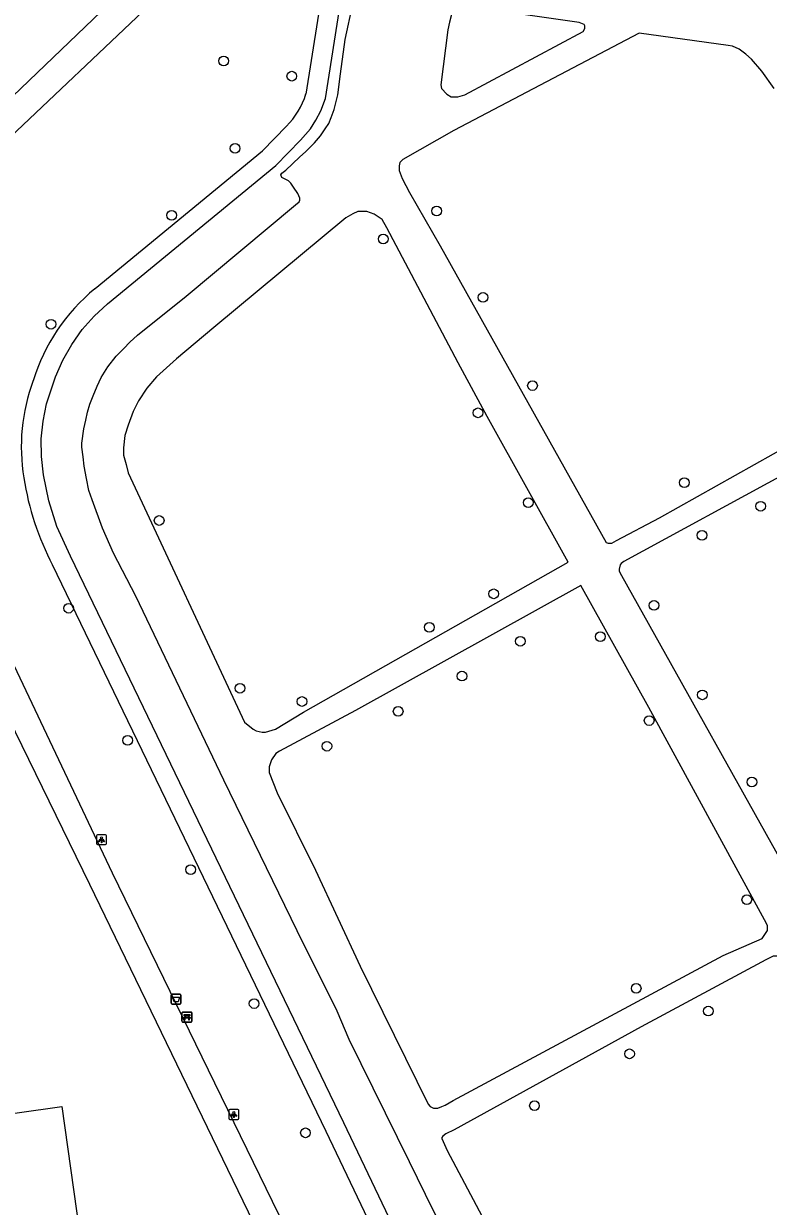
# Model space of a CAD drawing. Extents: x 163010 to 163853, y 382793 to 383982.
# Drawn here: x 163372.7 to 163447.8, y 383091.5 to 383210.8 of the extents above; entities that cross this region are included whole.
import ezdxf

# ---------------------------------------------------------------- set-up
doc = ezdxf.new("R2010")
doc.units = 0
for name, color, linetype in [('IMGEO_Afvalbak', 7, 'Continuous'), ('IMGEO_Bank', 7, 'Continuous'), ('IMGEO_Boom', 7, 'Continuous'), ('IMGEO_Groenvoorziening', 7, 'Continuous'), ('IMGEO_Hek', 7, 'Continuous'), ('IMGEO_Lichtpunt', 7, 'Continuous'), ('IMGEO_Voetpad_gesloten', 7, 'Continuous')]:
    doc.layers.add(name, color=color, linetype=linetype)

msp = doc.modelspace()

# ---------------------------------------------------------------- linework, layer by layer
at = {"layer": 'IMGEO_Afvalbak'}
for p, q in [((163387.57, 383111.97), (163387.57, 383112.77)), ((163387.57, 383112.77), (163387.57, 383111.97)), ((163387.67, 383112.87), (163388.46, 383112.87)), ((163388.46, 383112.87), (163387.67, 383112.87)), ((163388.56, 383112.77), (163388.56, 383111.97)), ((163388.56, 383111.97), (163388.56, 383112.77)), ((163388.46, 383111.87), (163387.67, 383111.87)), ((163387.67, 383111.87), (163388.46, 383111.87))]:
    msp.add_line(p, q, dxfattribs=at)
msp.add_lwpolyline([(163387.71, 383112.59), (163388.42, 383112.59), (163388.27, 383112.12), (163387.86, 383112.12), (163387.71, 383112.59)], dxfattribs=at)
for centre, start, end in [((163387.67, 383112.77), 90, 180), ((163387.67, 383112.77), 90, 180), ((163387.67, 383111.97), 180, 270), ((163387.67, 383111.97), 180, 270), ((163388.46, 383112.77), 0, 90), ((163388.46, 383112.77), 360, 90), ((163388.46, 383111.97), 270, 0), ((163388.46, 383111.97), 270, 0)]:
    msp.add_arc(centre, 0.1, start, end, dxfattribs=at)
at = {"layer": 'IMGEO_Bank'}
for p, q in [((163388.66, 383110.14), (163388.66, 383110.98)), ((163388.66, 383110.98), (163388.66, 383110.14)), ((163388.73, 383111.06), (163389.57, 383111.06)), ((163389.57, 383111.06), (163388.73, 383111.06)), ((163389.66, 383110.99), (163389.66, 383110.15)), ((163389.66, 383110.15), (163389.66, 383110.99)), ((163389.58, 383110.06), (163388.74, 383110.06)), ((163388.74, 383110.06), (163389.58, 383110.06)), ((163389.35, 383110.46), (163388.96, 383110.46)), ((163388.97, 383110.57), (163388.97, 383110.68)), ((163389.01, 383110.68), (163389.01, 383110.57)), ((163389.3, 383110.68), (163389.02, 383110.68)), ((163389.02, 383110.56), (163389.3, 383110.56)), ((163389.31, 383110.57), (163389.31, 383110.68)), ((163389.35, 383110.68), (163389.35, 383110.57))]:
    msp.add_line(p, q, dxfattribs=at)
for points in [[(163388.96, 383110.68), (163388.87, 383110.68), (163388.87, 383110.84), (163389.44, 383110.84), (163389.44, 383110.68), (163389.36, 383110.68)], [(163388.91, 383110.46), (163388.76, 383110.46), (163388.87, 383110.56), (163388.96, 383110.56)], [(163388.96, 383110.46), (163388.96, 383110.25), (163388.91, 383110.25), (163388.91, 383110.46)], [(163389.36, 383110.56), (163389.44, 383110.56), (163389.55, 383110.46), (163389.41, 383110.46)], [(163389.4, 383110.46), (163389.4, 383110.25), (163389.36, 383110.25), (163389.36, 383110.46)]]:
    msp.add_lwpolyline(points, dxfattribs=at)
for centre, radius, start, end in [((163388.74, 383110.99), 0.0779, 92.4484, 184.2845), ((163388.74, 383110.99), 0.0779, 92.4484, 184.2845), ((163389.58, 383110.99), 0.0779, 2.4484, 94.2845), ((163389.58, 383110.99), 0.0779, 2.4484, 94.2845), ((163388.74, 383110.14), 0.0779, 182.4484, 274.2845), ((163388.74, 383110.14), 0.0779, 182.4484, 274.2845), ((163388.91, 383110.45), 0.00671, 2.8957, 87.1043), ((163388.96, 383110.68), 0.00671, 2.8957, 87.1043), ((163388.96, 383110.57), 0.00671, 272.8957, 357.1043), ((163388.96, 383110.45), 0.00671, 92.8957, 177.1043), ((163389.02, 383110.68), 0.00671, 92.8957, 177.1043), ((163389.02, 383110.57), 0.00671, 182.8957, 267.1043), ((163389.3, 383110.68), 0.00671, 2.8957, 87.1043), ((163389.3, 383110.57), 0.00671, 272.8957, 357.1043), ((163389.36, 383110.68), 0.00671, 92.8957, 177.1043), ((163389.36, 383110.57), 0.00671, 182.8957, 267.1043), ((163389.35, 383110.45), 0.00671, 2.8957, 87.1043), ((163389.41, 383110.45), 0.00671, 92.8957, 177.1043), ((163389.58, 383110.14), 0.0779, 272.4484, 4.2845), ((163389.58, 383110.14), 0.0779, 272.4484, 4.2845)]:
    msp.add_arc(centre, radius, start, end, dxfattribs=at)
at = {"layer": 'IMGEO_Boom'}
for centre in [(163392.87, 383207.02), (163399.74, 383205.48), (163394.02, 383198.2), (163387.62, 383191.45), (163414.35, 383191.88), (163408.96, 383189.06), (163419.03, 383183.16), (163375.45, 383180.46), (163424.02, 383174.27), (163418.53, 383171.52), (163439.34, 383164.48), (163423.59, 383162.46), (163447.03, 383162.1), (163386.36, 383160.66), (163441.12, 383159.17), (163420.11, 383153.26), (163436.28, 383152.09), (163377.22, 383151.81), (163413.61, 383149.89), (163422.8, 383148.48), (163430.86, 383148.95), (163416.9, 383144.96), (163394.51, 383143.74), (163441.16, 383143.07), (163400.76, 383142.4), (163410.47, 383141.4), (163435.79, 383140.48), (163383.19, 383138.48), (163403.28, 383137.89), (163446.15, 383134.28), (163389.54, 383125.44), (163445.64, 383122.41), (163434.48, 383113.46), (163395.94, 383111.93), (163441.75, 383111.17), (163433.81, 383106.86), (163424.22, 383101.63), (163401.12, 383098.89)]:
    msp.add_circle(centre, 0.489, dxfattribs=at)
at = {"layer": 'IMGEO_Groenvoorziening'}
for points in [[(163435.67, 383035.63), (163404.99, 383099.89), (163377.4, 383157.07), (163376.05, 383160.06), (163375.23, 383162.63), (163374.69, 383165.28), (163374.48, 383167.1), (163374.47, 383168.89), (163374.65, 383170.67), (163375.01, 383172.42), (163375.9, 383175.16), (163376.64, 383176.84), (163377.54, 383178.42), (163378.6, 383179.91), (163379.81, 383181.27), (163381.16, 383182.5), (163398.14, 383196.48), (163400.62, 383199.02), (163401.61, 383200.17), (163402.18, 383201.05), (163402.67, 383201.98), (163403.14, 383203.24), (163406.24, 383222.96)], [(163401.18, 383203.68), (163404.27, 383223.25)], [(163379.89, 383184.05), (163396.78, 383197.95), (163399.2, 383200.43)], [(163434.24, 383033.98), (163403.19, 383099.02), (163375.61, 383156.17)], [(163365.23, 383052.66), (163358.72, 383099.03), (163376.55, 383101.53), (163383.05, 383055.16), (163365.23, 383052.66)]]:
    msp.add_lwpolyline(points, dxfattribs=at)
for centre, radius, start, end in [((163393.58, 383206.08), 7.96, 314.8058, 342.4933), ((163392.21, 383169.04), 19.42, 129.4116, 162.8699), ((163391.52, 383168.1), 19.07, 159.5427, 189.4807), ((163400.14, 383169.13), 27.74, 188.6366, 207.8537)]:
    msp.add_arc(centre, radius, start, end, dxfattribs=at)
at = {"layer": 'IMGEO_Hek'}
msp.add_lwpolyline([(163435.67, 383035.63), (163404.99, 383099.89), (163377.4, 383157.07), (163376.05, 383160.06), (163375.23, 383162.63), (163374.69, 383165.28), (163374.48, 383167.1), (163374.47, 383168.89), (163374.65, 383170.67), (163375.01, 383172.42), (163375.9, 383175.16), (163376.64, 383176.84), (163377.54, 383178.42), (163378.6, 383179.91), (163379.81, 383181.27), (163381.16, 383182.5), (163398.14, 383196.48), (163400.62, 383199.02), (163401.61, 383200.17), (163402.18, 383201.05), (163402.67, 383201.98), (163403.14, 383203.24), (163406.24, 383222.96)], dxfattribs=at)
at = {"layer": 'IMGEO_Lichtpunt'}
for p, q in [((163380.05, 383128.86), (163380.05, 383128.06)), ((163380.05, 383128.86), (163380.05, 383128.06)), ((163380.95, 383128.96), (163380.14, 383128.96)), ((163380.95, 383128.96), (163380.14, 383128.96)), ((163381.05, 383128.06), (163381.05, 383128.86)), ((163381.05, 383128.06), (163381.05, 383128.86)), ((163380.14, 383127.96), (163380.95, 383127.96)), ((163380.14, 383127.96), (163380.95, 383127.96)), ((163393.39, 383101.16), (163393.39, 383100.35)), ((163393.39, 383101.16), (163393.39, 383100.35)), ((163394.29, 383101.25), (163393.48, 383101.25)), ((163394.29, 383101.25), (163393.48, 383101.25)), ((163394.39, 383100.35), (163394.39, 383101.16)), ((163394.39, 383100.35), (163394.39, 383101.16)), ((163393.48, 383100.25), (163394.29, 383100.25)), ((163393.48, 383100.25), (163394.29, 383100.25))]:
    msp.add_line(p, q, dxfattribs=at)
for points in [[(163380.42, 383128.53), (163380.46, 383128.5), (163380.28, 383128.24), (163380.24, 383128.26), (163380.42, 383128.53)], [(163380.53, 383128.48), (163380.57, 383128.48), (163380.57, 383128.16), (163380.53, 383128.16), (163380.53, 383128.48)], [(163380.64, 383128.5), (163380.67, 383128.53), (163380.86, 383128.26), (163380.82, 383128.24), (163380.64, 383128.5)], [(163393.76, 383100.82), (163393.8, 383100.79), (163393.61, 383100.53), (163393.58, 383100.56), (163393.76, 383100.82)], [(163393.86, 383100.77), (163393.91, 383100.77), (163393.91, 383100.45), (163393.86, 383100.45), (163393.86, 383100.77)], [(163393.97, 383100.79), (163394.01, 383100.82), (163394.2, 383100.56), (163394.16, 383100.53), (163393.97, 383100.79)]]:
    msp.add_lwpolyline(points, dxfattribs=at)
for centre in [(163380.55, 383128.66), (163393.89, 383100.95)]:
    msp.add_circle(centre, 0.0994, dxfattribs=at)
for centre, start, end in [((163380.14, 383128.86), 90, 180), ((163380.14, 383128.86), 90, 180), ((163380.95, 383128.86), 0, 90), ((163380.95, 383128.86), 0, 90), ((163380.14, 383128.06), 180, 270), ((163380.14, 383128.06), 180, 270), ((163380.95, 383128.06), 270, 0), ((163380.95, 383128.06), 270, 360), ((163393.48, 383101.16), 90, 180), ((163393.48, 383101.16), 90, 180), ((163394.29, 383101.16), 0, 90), ((163394.29, 383101.16), 0, 90), ((163393.48, 383100.35), 180, 270), ((163393.48, 383100.35), 180, 270), ((163394.29, 383100.35), 270, 0), ((163394.29, 383100.35), 270, 360)]:
    msp.add_arc(centre, 0.0946, start, end, dxfattribs=at)
at = {"layer": 'IMGEO_Voetpad_gesloten'}
for points in [[(163395.7, 383222.32), (163389.2, 383216.29), (163366.85, 383195.13)], [(163367.52, 383199.59), (163391.03, 383222.14)], [(163423.91, 383070.99), (163413.21, 383092.68), (163411.6, 383095.97), (163405.54, 383108.31), (163404.32, 383111.17), (163400.29, 383119.26), (163392.89, 383134.45), (163384.01, 383153.02), (163381.76, 383157.36), (163380.65, 383159.88), (163379.6, 383162.73), (163379.27, 383163.68), (163379.04, 383164.9), (163378.81, 383166.15), (163378.69, 383167.08), (163378.57, 383168.06), (163378.57, 383168.45), (163378.76, 383169.91), (163378.95, 383170.79), (163379.12, 383171.6), (163379.36, 383172.41), (163379.71, 383173.22), (163380.09, 383174.21), (163380.52, 383175.09), (163381.17, 383176.17), (163382.02, 383177.23), (163382.78, 383178.01), (163383.41, 383178.66), (163384.19, 383179.37), (163389.08, 383183.28), (163400.12, 383192.49), (163400.48, 383192.8), (163400.55, 383192.97), (163400.55, 383193.16), (163400.35, 383193.64), (163399.92, 383194.28), (163399.64, 383194.68), (163399.4, 383194.93), (163398.74, 383195.26), (163398.62, 383195.54), (163398.75, 383195.7), (163399.15, 383196.01), (163400.51, 383197.32), (163401.16, 383197.88), (163402.04, 383198.75), (163402.63, 383199.47), (163403.11, 383200.17), (163403.46, 383200.72), (163403.7, 383201.3), (163404.01, 383202.11), (163404.37, 383203.6), (163404.66, 383205.71), (163405.13, 383209.17), (163405.88, 383212.74)], [(163414.77, 383204.61), (163414.84, 383204.23), (163415.39, 383203.65), (163415.83, 383203.41), (163416.49, 383203.41), (163417.2, 383203.59), (163429.14, 383209.99), (163429.3, 383210.29), (163429.3, 383210.56), (163429.24, 383210.68), (163429.07, 383210.76), (163428.73, 383210.88), (163422.15, 383211.83), (163417.19, 383212.47), (163416.85, 383212.47), (163416.46, 383212.29), (163416.14, 383212.07), (163415.96, 383211.85), (163415.85, 383211.69), (163415.66, 383210.93), (163415.48, 383210.14), (163414.77, 383204.61)], [(163448.4, 383204.23), (163447.17, 383206), (163446.1, 383207.21), (163445.54, 383207.7), (163444.86, 383208.21), (163444.2, 383208.52), (163443.75, 383208.58), (163434.79, 383209.81), (163416.07, 383200), (163410.95, 383197.09), (163410.65, 383196.77), (163410.57, 383196.43), (163410.57, 383195.97)], [(163410.57, 383195.97), (163410.87, 383195.16), (163411.62, 383193.73), (163414.7, 383188.36), (163431.45, 383158.44), (163431.65, 383158.38), (163432.02, 383158.38), (163432.48, 383158.65), (163436.84, 383160.92), (163461.74, 383174.92)], [(163427.61, 383156.45), (163419.46, 383171.14), (163416.53, 383176.57), (163409.33, 383190.19), (163408.85, 383191.02), (163408.06, 383191.57), (163407.31, 383191.83), (163406.82, 383191.83), (163406.39, 383191.83), (163405.88, 383191.61), (163405.18, 383191.18), (163391.88, 383180.14), (163388.11, 383176.98), (163386.09, 383175.14), (163385.1, 383174.01), (163384.29, 383172.73), (163383.75, 383171.65), (163383.24, 383170.26), (163382.91, 383169.22), (163382.77, 383167.99), (163382.77, 383167.26), (163383.02, 383166.32), (163383.25, 383165.46), (163394.96, 383140.32), (163395.84, 383139.61), (163396.14, 383139.44), (163396.76, 383139.3), (163397.09, 383139.3), (163398.08, 383139.6), (163400.93, 383141.33), (163427.61, 383156.45)], [(163449.67, 383165.47), (163433.25, 383156.51), (163432.96, 383156.32), (163432.86, 383156.17), (163432.77, 383155.75), (163432.77, 383155.55), (163432.99, 383155.12), (163451.4, 383122.22)], [(163428.91, 383154.1), (163406.17, 383141.5), (163398.51, 383137.4), (163398.14, 383137.16), (163397.68, 383136.53), (163397.47, 383135.8), (163397.47, 383135.24), (163398.26, 383133.2), (163402.14, 383125.37), (163406.65, 383115.7), (163413.5, 383101.78), (163413.7, 383101.53), (163414.03, 383101.39), (163414.11, 383101.39), (163414.29, 383101.39), (163414.47, 383101.39), (163414.87, 383101.54), (163415.2, 383101.67), (163416.01, 383102.14), (163443.24, 383116.78), (163447.2, 383118.51), (163447.74, 383119.31), (163447.74, 383119.82), (163447.43, 383120.39), (163435.74, 383141.78), (163428.91, 383154.1)], [(163359.8, 383148.1), (163371.69, 383146.05), (163381.62, 383125.12), (163405.51, 383076.07)], [(163403.1, 383074.9), (163379.35, 383123.95), (163369.8, 383143.5), (163359.39, 383145.38)], [(163463.36, 383091.43), (163463.27, 383091.71), (163462.55, 383093.09), (163454.76, 383107.16), (163449.68, 383116.31), (163449.49, 383116.5), (163449.36, 383116.57), (163449.13, 383116.64), (163448.73, 383116.72), (163448.45, 383116.72), (163448.3, 383116.72), (163447.56, 383116.34), (163434.98, 383109.58), (163416.13, 383099.18), (163415.27, 383098.8), (163414.97, 383098.55), (163414.86, 383098.42), (163414.86, 383098.33), (163415.42, 383097.12), (163419.22, 383089.93)]]:
    msp.add_lwpolyline(points, dxfattribs=at)

doc.saveas('drawing.dxf')
